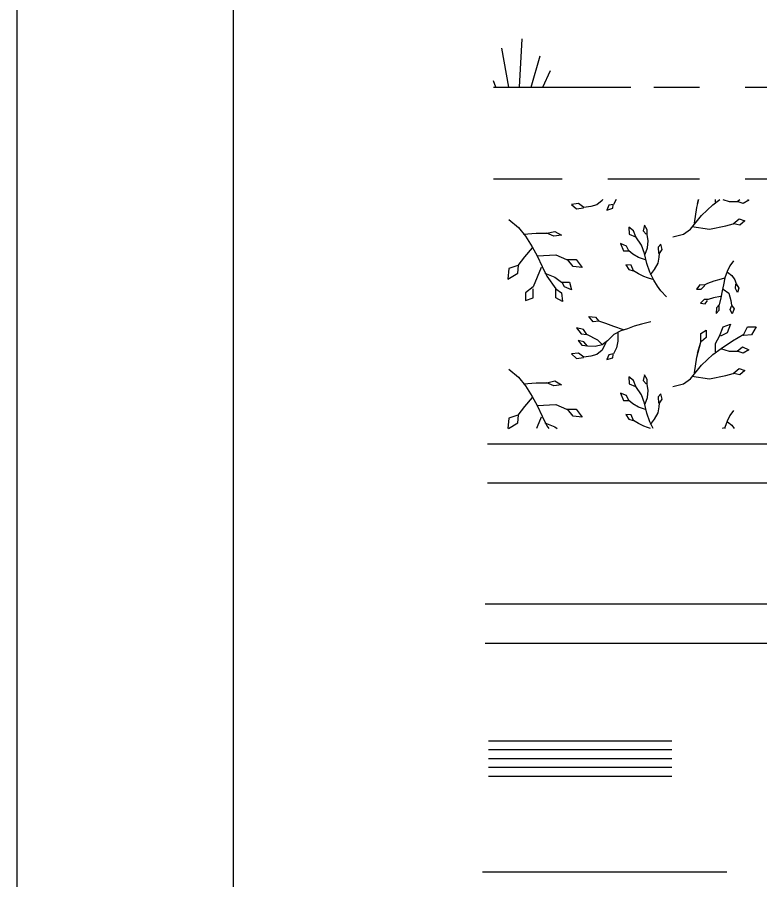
# Model space of a CAD drawing. Extents: x 408847 to 817539, y 923858 to 1151780.
# Drawn here: x 773223 to 776140, y 1013074 to 1016463 of the extents above; entities that cross this region are included whole.
import ezdxf

# ---------------------------------------------------------------- set-up
doc = ezdxf.new("R2010")
doc.units = 0
doc.layers.add('Quad Borders', color=7, linetype='Continuous')

msp = doc.modelspace()

# ---------------------------------------------------------------- linework, layer by layer
at = {"layer": 'Quad Borders'}
for p, q in [((773222.5, 996643.4), (773222.6, 1049600.6)), ((774072.5, 997493.4), (774072.6, 1048750.6)), ((775196.4, 1016188.5), (775206.7, 1016378.1)), ((775153.8, 1016188.5), (775126.1, 1016341.1)), ((775242.4, 1016188.6), (775277.4, 1016310.9)), ((775288.4, 1016188.5), (775317.7, 1016253.7)), ((775723.5, 1016188.5), (775903.5, 1016188.5)), ((776083.5, 1016188.5), (776443.5, 1016188.5)), ((775543.5, 1015828.5), (775903.5, 1015828.5)), ((776083.5, 1015828.5), (776443.5, 1015828.5)), ((775895, 1015143.6), (775908.2, 1015186.1))]:
    msp.add_line(p, q, dxfattribs=at)
for points in [[(775102.8, 1016188.6), (775093.5, 1016212.9)], [(775093.5, 1016188.5), (775633.5, 1016188.5)], [(775093.5, 1015828.5), (775363.5, 1015828.5)], [(775428.4, 1015731.4), (775400.9, 1015728)], [(775400.9, 1015728), (775419.8, 1015710.8)], [(775449, 1015716), (775428.4, 1015731.4)], [(775500.5, 1015726.3), (775476.4, 1015719.4)], [(775521.1, 1015743.4), (775500.5, 1015726.3)], [(775522.8, 1015747.2), (775521.1, 1015743.4)], [(775546.8, 1015724.6), (775539.9, 1015705.7)], [(775565.7, 1015728), (775546.8, 1015724.6)], [(775562.2, 1015712.6), (775564, 1015726.3)], [(775575.3, 1015747.2), (775565.7, 1015728)], [(775892.3, 1015715.7), (775900.9, 1015747.2)], [(775895, 1015731.6), (775899.8, 1015747.2)], [(775910.9, 1015683.8), (775956, 1015726.3)], [(775956, 1015726.3), (775983.9, 1015747.2)], [(775966.7, 1015736.9), (775966.7, 1015747.2)], [(775995, 1015747.2), (776019.8, 1015739.6)], [(776019.8, 1015739.6), (776051.7, 1015739.6)], [(776051.7, 1015739.6), (776061.8, 1015747.2)], [(776075.6, 1015731.6), (776051.7, 1015739.6)], [(776096.8, 1015744.9), (776075.6, 1015731.6)], [(776091.6, 1015747.2), (776096.8, 1015744.9)], [(775419.8, 1015710.8), (775447.3, 1015714.3)], [(775476.4, 1015719.4), (775449, 1015716)], [(775539.9, 1015705.7), (775562.2, 1015712.6)], [(775884.3, 1015654.6), (775892.3, 1015715.7)], [(775154.4, 1015667.9), (775192.8, 1015637.3), (775219.6, 1015602.8), (775246.5, 1015560.6), (775265.6, 1015526.1), (775284.8, 1015483.9), (775304, 1015445.6), (775338.5, 1015395.7), (775361.5, 1015380.4), (775365.3, 1015345.9), (775338.5, 1015361.2), (775338.5, 1015395.7)], [(775868.4, 1015630.7), (775910.9, 1015683.8)], [(775873.7, 1015641.3), (775942.8, 1015630.7), (776006.5, 1015644), (776035.7, 1015652), (776059.6, 1015670.5), (776080.9, 1015662.6), (776062.3, 1015646.6), (776038.4, 1015652)], [(775212, 1015610.4), (775261.8, 1015614.3), (775304, 1015614.3), (775334.6, 1015621.9), (775361.5, 1015606.6), (775330.8, 1015602.8), (775304, 1015614.3)], [(775773.3, 1015365.2), (775751.2, 1015388.8), (775738.6, 1015406.9), (775723.6, 1015430.4), (775708.1, 1015461.3), (775696.1, 1015495.6), (775687.5, 1015535.1), (775675.5, 1015567.7), (775653.2, 1015600.3), (775644.6, 1015624.4), (775625.8, 1015638.1), (775627.5, 1015610.6), (775651.5, 1015600.3)], [(775689.3, 1015531.7), (775699.6, 1015557.4), (775701.3, 1015584.9), (775697.8, 1015608.9), (775697.8, 1015627.8), (775687.5, 1015646.7), (775682.4, 1015624.4), (775694.4, 1015610.6)], [(775840.5, 1015610.8), (775868.4, 1015630.7)], [(775798, 1015600.2), (775840.5, 1015610.8)], [(775246.5, 1015556.7), (775215.8, 1015522.2), (775188.9, 1015487.7), (775154.4, 1015476.2), (775150.6, 1015434.1), (775188.9, 1015457.1), (775192.8, 1015487.7)], [(775691, 1015509.4), (775663.5, 1015519.7), (775641.2, 1015531.7), (775625.8, 1015545.4), (775617.2, 1015564.3), (775593.1, 1015574.6), (775605.2, 1015545.4), (775624, 1015545.4)], [(775711.5, 1015450.5), (775727, 1015471.6), (775740.7, 1015497.4), (775744.8, 1015520.6), (775745.9, 1015535.1), (775756.2, 1015550.6), (775751, 1015571.2), (775740.7, 1015559.1), (775742.5, 1015535.1)], [(775265.6, 1015526.1), (775338.5, 1015529.9), (775380.6, 1015510.7), (775419, 1015510.7), (775442, 1015480.1), (775407.5, 1015483.9), (775384.5, 1015510.7)], [(775720.1, 1015432.1), (775699.6, 1015439), (775684.1, 1015444.2), (775663.5, 1015454.5), (775644.6, 1015466.5), (775634.3, 1015488.8), (775613.7, 1015490.5), (775625.8, 1015471.6), (775642.9, 1015466.5)], [(776037.4, 1015506.6), (776022, 1015486), (776011.7, 1015463.7), (776003.1, 1015439.7), (775997.9, 1015412.2), (775992.6, 1015388.4), (775987.6, 1015360.7), (775980.8, 1015333.3), (775970.5, 1015321.3), (775968.8, 1015299), (775980.8, 1015312.7), (775980.8, 1015333.3)], [(775281, 1015480.1), (775265.6, 1015441.7), (775250.3, 1015403.4), (775219.6, 1015380.4), (775219.6, 1015349.7), (775250.3, 1015361.2), (775250.3, 1015395.7)], [(775296.3, 1015457.1), (775334.6, 1015441.7), (775361.5, 1015422.6), (775392.1, 1015422.6), (775399.8, 1015391.9), (775373, 1015403.4), (775365.3, 1015418.7)], [(776013.4, 1015462), (776030.6, 1015448.3), (776042.6, 1015431.1), (776047.7, 1015415.7), (776058, 1015398.5), (776052.9, 1015381.3), (776044.3, 1015396.8), (776046, 1015413.9)], [(776001.4, 1015438), (775979.1, 1015431.1), (775960.2, 1015425.9), (775934.4, 1015417.4), (775922.4, 1015410.5), (775905.3, 1015412.2), (775891.5, 1015395.1), (775910.4, 1015395.1), (775924.1, 1015408.8)], [(775996.2, 1015395.1), (776018.5, 1015379.6), (776027.1, 1015350.4), (776028.8, 1015331.6), (776039.1, 1015317.8), (776032.3, 1015297.2), (776023.7, 1015314.4), (776028.8, 1015328.1)], [(775985.9, 1015365.9), (775958.5, 1015360.7), (775937.9, 1015353.9), (775922.4, 1015353.9), (775907, 1015340.1), (775925.9, 1015336.7), (775934.4, 1015350.4)], [(775605.2, 1015234.4), (775567.4, 1015248.1), (775534.8, 1015260.1), (775507.3, 1015268.7), (775485, 1015267), (775467.9, 1015287.6), (775495.3, 1015284.2), (775507.3, 1015268.7)], [(775711.6, 1015267), (775675.5, 1015256.7), (775646.3, 1015249.8), (775620.6, 1015239.5), (775594.9, 1015231), (775567.4, 1015217.2), (775541.7, 1015191.5), (775521.1, 1015176), (775493.6, 1015169.2), (775462.7, 1015170.9), (775449, 1015188.1), (775426.7, 1015193.2), (775440.4, 1015174.3), (775464.4, 1015172.6)], [(775798, 1015012.2), (775840.5, 1015022.8), (775868.4, 1015042.7), (775910.9, 1015095.8), (775956, 1015138.3), (775987.9, 1015162.2), (776033.1, 1015191.4), (776078.2, 1015218), (776091.5, 1015247.2), (776126, 1015247.2), (776107.4, 1015215.3), (776078.2, 1015212.7), (776075.6, 1015215)], [(775966.7, 1015148.9), (775966.7, 1015180.8), (775982.6, 1015210), (775995.9, 1015247.2), (776025.1, 1015257.8), (776011.8, 1015223.3), (775985.3, 1015210)], [(775521.1, 1015177.8), (775503.9, 1015194.9), (775461, 1015217.2), (775447.3, 1015236.1), (775419.8, 1015243), (775438.7, 1015218.9), (775461, 1015217.2)], [(775582.8, 1015224.1), (775582.8, 1015189.8), (775577.7, 1015164), (775565.7, 1015140), (775546.8, 1015136.6), (775539.9, 1015117.7), (775562.2, 1015124.6), (775564, 1015138.3)], [(775884.3, 1015066.6), (775892.3, 1015127.7), (775908.2, 1015186.1), (775908.2, 1015220.7), (775929.5, 1015233.9), (775929.5, 1015204.7), (775910.9, 1015188.8)], [(775534.8, 1015184.6), (775521.1, 1015155.4), (775500.5, 1015138.3), (775476.4, 1015131.4), (775449, 1015128), (775428.4, 1015143.4), (775400.9, 1015140), (775419.8, 1015122.8), (775447.3, 1015126.3)], [(775985.3, 1015162.2), (776019.8, 1015151.6), (776051.7, 1015151.6), (776072.9, 1015167.5), (776096.8, 1015156.9), (776075.6, 1015143.6), (776051.7, 1015151.6)], [(775154.4, 1015079.9), (775192.8, 1015049.3)], [(775873.7, 1015053.3), (775942.8, 1015042.7), (776006.5, 1015056), (776035.7, 1015064), (776059.6, 1015082.5), (776080.9, 1015074.6), (776062.3, 1015058.6), (776038.4, 1015064)], [(775192.8, 1015049.3), (775219.6, 1015014.8)], [(775644.6, 1015036.4), (775625.8, 1015050.1)], [(775625.8, 1015050.1), (775627.5, 1015022.6)], [(775689.3, 1014943.7), (775699.6, 1014969.4), (775701.3, 1014996.9), (775697.8, 1015020.9), (775697.8, 1015039.8), (775687.5, 1015058.7), (775682.4, 1015036.4), (775694.4, 1015022.6)], [(775212, 1015022.4), (775261.8, 1015026.3), (775304, 1015026.3), (775334.6, 1015033.9), (775361.5, 1015018.6), (775330.8, 1015014.8), (775304, 1015026.3)], [(775219.6, 1015014.8), (775246.5, 1014972.6)], [(775627.5, 1015022.6), (775651.5, 1015012.3)], [(775653.2, 1015012.3), (775644.6, 1015036.4)], [(775675.5, 1014979.7), (775653.2, 1015012.3)], [(775691, 1014921.4), (775663.5, 1014931.7), (775641.2, 1014943.7), (775625.8, 1014957.4), (775617.2, 1014976.3), (775593.1, 1014986.6), (775605.2, 1014957.4), (775624, 1014957.4)], [(775687.5, 1014947.1), (775675.5, 1014979.7)], [(775711.5, 1014862.5), (775727, 1014883.6), (775740.7, 1014909.4), (775744.8, 1014932.6), (775745.9, 1014947.1), (775756.2, 1014962.6), (775751, 1014983.2), (775740.7, 1014971.1), (775742.5, 1014947.1)], [(775246.5, 1014968.7), (775215.8, 1014934.2)], [(775246.5, 1014972.6), (775265.6, 1014938.1)], [(775265.6, 1014938.1), (775338.5, 1014941.9), (775380.6, 1014922.7), (775419, 1014922.7), (775442, 1014892.1), (775407.5, 1014895.9), (775384.5, 1014922.7)], [(775696.1, 1014907.6), (775687.5, 1014947.1)], [(775215.8, 1014934.2), (775188.9, 1014899.7)], [(775265.6, 1014938.1), (775284.8, 1014895.9)], [(776037.4, 1014918.6), (776022, 1014898)], [(775154.4, 1014888.2), (775150.7, 1014847.2)], [(775188.9, 1014899.7), (775154.4, 1014888.2)], [(775188.9, 1014869.1), (775192.8, 1014899.7)], [(775281, 1014892.1), (775265.6, 1014853.7)], [(775284.8, 1014895.9), (775304, 1014857.6)], [(775634.3, 1014900.8), (775613.7, 1014902.5)], [(775613.7, 1014902.5), (775625.8, 1014883.6)], [(775625.8, 1014883.6), (775642.9, 1014878.5)], [(775644.6, 1014878.5), (775634.3, 1014900.8)], [(775663.5, 1014866.5), (775644.6, 1014878.5)], [(775708.1, 1014873.3), (775696.1, 1014907.6)], [(776011.7, 1014875.7), (776003.1, 1014851.7)], [(776022, 1014898), (776011.7, 1014875.7)], [(775152.6, 1014847.2), (775188.9, 1014869.1)], [(775265.6, 1014853.7), (775263, 1014847.2)], [(775296.3, 1014869.1), (775334.6, 1014853.7)], [(775304, 1014857.6), (775311.1, 1014847.2)], [(775334.6, 1014853.7), (775343.7, 1014847.2)], [(775684.1, 1014856.2), (775663.5, 1014866.5)], [(775699.6, 1014851), (775684.1, 1014856.2)], [(775710.9, 1014847.2), (775699.6, 1014851)], [(775721.2, 1014847.2), (775708.1, 1014873.3)], [(776001.4, 1014850), (775992.5, 1014847.2)], [(776003.1, 1014851.7), (776002.3, 1014847.2)], [(776013.4, 1014874), (776030.6, 1014860.3)], [(776030.6, 1014860.3), (776039.7, 1014847.2)], [(776490.3, 1014785.9), (775070.6, 1014785.9)], [(776490.8, 1014632.3), (775070.6, 1014632.3)], [(776406.1, 1014156.6), (775061.5, 1014156.6)], [(776406.1, 1014003), (775061.5, 1014003)], [(775074.3, 1013620.4), (775794.3, 1013620.4)], [(775074.3, 1013585.6), (775794.3, 1013585.6)], [(775074.3, 1013550.8), (775794.3, 1013550.8)], [(775074.3, 1013516), (775794.3, 1013516)], [(775074.3, 1013481.2), (775794.3, 1013481.2)], [(775050.4, 1013104.7), (776010.4, 1013104.7)]]:
    msp.add_lwpolyline(points, dxfattribs=at)

doc.saveas('drawing.dxf')
